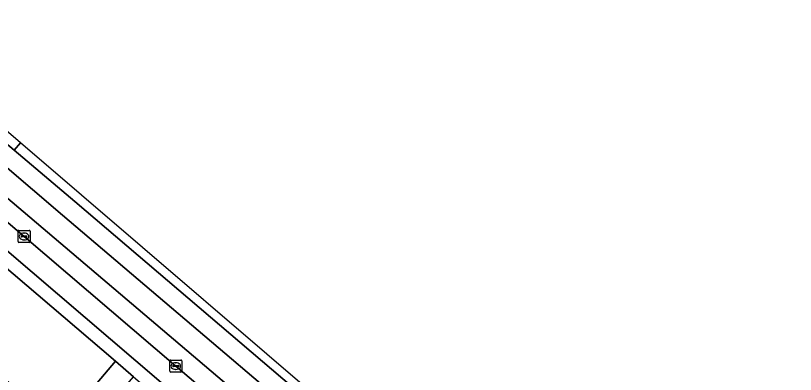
# Model space of a CAD drawing. Extents: x 162523 to 163266, y 381230 to 382050.
# Drawn here: x 163155.8 to 163220.5, y 381717.1 to 381746.9 of the extents above; entities that cross this region are included whole.
import ezdxf

# ---------------------------------------------------------------- set-up
doc = ezdxf.new("R2010")
doc.units = 0
for name, color, linetype in [('IMGEO_Groenvoorziening', 7, 'Continuous'), ('IMGEO_Kolk', 7, 'Continuous'), ('IMGEO_Parkeervlak_open', 7, 'Continuous'), ('IMGEO_Rijbaan_lokaal_gesloten', 7, 'Continuous'), ('IMGEO_Verkeerseiland_open', 7, 'Continuous'), ('IMGEO_Voetpad_open', 7, 'Continuous')]:
    doc.layers.add(name, color=color, linetype=linetype)

msp = doc.modelspace()

# ---------------------------------------------------------------- linework, layer by layer
at = {"layer": 'IMGEO_Groenvoorziening'}
msp.add_lwpolyline([(163146.132, 381724.225), (163159.528, 381712.818), (163164.103, 381718.21), (163152.368, 381728.203)], dxfattribs=at)
at = {"layer": 'IMGEO_Kolk'}
for p, q in [((163156.092, 381729.063), (163156.944, 381729.063)), ((163156.017, 381728.137), (163156.017, 381728.989)), ((163156.276, 381728.557), (163156.276, 381728.569)), ((163156.714, 381728.52), (163156.316, 381728.52)), ((163156.319, 381728.606), (163156.717, 381728.606)), ((163156.505, 381728.843), (163156.53, 381728.843)), ((163156.76, 381728.569), (163156.76, 381728.557)), ((163157.018, 381728.989), (163157.018, 381728.137)), ((163156.944, 381728.063), (163156.092, 381728.063)), ((163156.528, 381728.283), (163156.503, 381728.283)), ((163168.603, 381717.39), (163168.603, 381718.242)), ((163168.678, 381718.316), (163169.53, 381718.316)), ((163169.091, 381718.096), (163169.116, 381718.096)), ((163169.604, 381718.242), (163169.604, 381717.39)), ((163168.862, 381717.81), (163168.862, 381717.822)), ((163169.3, 381717.773), (163168.902, 381717.773)), ((163168.905, 381717.859), (163169.303, 381717.859)), ((163169.114, 381717.536), (163169.089, 381717.536)), ((163169.346, 381717.822), (163169.346, 381717.81)), ((163169.53, 381717.316), (163168.678, 381717.316))]:
    msp.add_line(p, q, dxfattribs=at)
for points in [[(163156.092, 381729.063), (163156.944, 381729.063)], [(163156.017, 381728.137), (163156.017, 381728.989)], [(163157.018, 381728.989), (163157.018, 381728.137)], [(163156.944, 381728.063), (163156.092, 381728.063)], [(163168.603, 381717.39), (163168.603, 381718.242)], [(163168.678, 381718.316), (163169.53, 381718.316)], [(163169.604, 381718.242), (163169.604, 381717.39)], [(163169.53, 381717.316), (163168.678, 381717.316)]]:
    msp.add_lwpolyline(points, dxfattribs=at)
for centre, radius, start, end in [((163156.094, 381728.987), 0.0765, 91.55205, 178.44795), ((163156.094, 381728.987), 0.0765, 91.55205, 178.44795), ((163156.942, 381728.987), 0.0765, 1.55205, 88.44795), ((163156.942, 381728.987), 0.0765, 1.55205, 88.44795), ((163156.316, 381728.566), 0.0403, 85.87752, 175.75265), ((163156.313, 381728.556), 0.0366, 178.93798, 274.71019), ((163156.717, 381728.563), 0.043, 264.86636, 352.45326), ((163156.721, 381728.568), 0.0386, 1.73085, 96.63898), ((163156.094, 381728.139), 0.0765, 181.55205, 268.44795), ((163156.094, 381728.139), 0.0765, 181.55205, 268.44795), ((163156.942, 381728.139), 0.0765, 271.55205, 358.44795), ((163156.942, 381728.139), 0.0765, 271.55205, 358.44795), ((163168.68, 381718.24), 0.0765, 91.55205, 178.44795), ((163168.68, 381718.24), 0.0765, 91.55205, 178.44795), ((163169.528, 381718.24), 0.0765, 1.55205, 88.44795), ((163169.528, 381718.24), 0.0765, 1.55205, 88.44795), ((163168.68, 381717.392), 0.0765, 181.55205, 268.44795), ((163168.68, 381717.392), 0.0765, 181.55205, 268.44795), ((163168.902, 381717.819), 0.0403, 85.87752, 175.75265), ((163168.899, 381717.809), 0.0366, 178.93798, 274.71019), ((163169.303, 381717.816), 0.043, 264.86636, 352.45326), ((163169.307, 381717.821), 0.0386, 1.73085, 96.63898), ((163169.528, 381717.392), 0.0765, 271.55205, 358.44795), ((163169.528, 381717.392), 0.0765, 271.55205, 358.44795)]:
    msp.add_arc(centre, radius, start, end, dxfattribs=at)
for centre, major_axis, ratio, start_param, end_param in [((163156.504, 381728.563), (-0.387, 0.002), 0.722429, 4.712389, 7.853982), ((163156.529, 381728.563), (-0.39, 0.002), 0.717154, 1.570796, 4.712389), ((163169.09, 381717.816), (-0.387, 0.002), 0.722429, 4.712389, 7.853982), ((163169.115, 381717.816), (-0.39, 0.002), 0.717154, 1.570796, 4.712389)]:
    msp.add_ellipse(centre, major_axis=major_axis, ratio=ratio, start_param=start_param, end_param=end_param, dxfattribs=at)
at = {"layer": 'IMGEO_Parkeervlak_open'}
for points in [[(163186.294, 381703.189), (163169.1, 381717.817), (163156.514, 381728.564), (163152.493, 381731.971), (163151.819, 381732.542)], [(163152.971, 381729.184), (163225.402, 381667.297), (163228.262, 381664.853), (163229.101, 381664.136)]]:
    msp.add_lwpolyline(points, dxfattribs=at)
at = {"layer": 'IMGEO_Rijbaan_lokaal_gesloten'}
for points in [[(163156.214, 381736.327), (163143.927, 381746.871), (163143.388, 381746.217), (163144.335, 381745.395), (163144.483, 381745.262)], [(163253.206, 381651.02), (163232.516, 381670.935), (163186.76, 381710.114), (163156.214, 381736.327), (163156.214, 381736.327), (163155.701, 381735.71), (163160.722, 381731.464), (163189.993, 381706.531), (163189.031, 381705.402), (163159.709, 381730.331), (163154.717, 381734.57), (163153.471, 381733.114), (163182.498, 381708.518), (163200.555, 381693.061), (163222.615, 381674.158), (163233.877, 381664.474), (163238.438, 381660.284), (163241.602, 381656.559), (163245.163, 381651.916)], [(163154.621, 381736.622), (163155.701, 381735.71), (163156.214, 381736.327), (163156.214, 381736.327)], [(163245.163, 381651.916), (163241.602, 381656.559), (163238.438, 381660.284), (163233.877, 381664.474), (163222.615, 381674.158), (163200.555, 381693.061), (163182.498, 381708.518), (163153.471, 381733.114), (163152.493, 381731.971), (163156.514, 381728.564), (163169.1, 381717.817), (163186.294, 381703.189), (163205.741, 381686.638), (163210.772, 381682.324), (163216.77, 381677.218), (163234.695, 381661.75), (163234.968, 381661.515)]]:
    msp.add_lwpolyline(points, dxfattribs=at)
at = {"layer": 'IMGEO_Verkeerseiland_open'}
for points in [[(163152.062, 381736.825), (163154.717, 381734.57), (163159.709, 381730.331), (163189.031, 381705.402), (163189.993, 381706.531), (163160.722, 381731.464)], [(163160.722, 381731.464), (163155.701, 381735.71), (163154.621, 381736.622)]]:
    msp.add_lwpolyline(points, dxfattribs=at)
at = {"layer": 'IMGEO_Voetpad_open'}
for points in [[(163229.101, 381664.136), (163228.262, 381664.853), (163227.932, 381664.464), (163225.068, 381666.908), (163225.402, 381667.297), (163152.971, 381729.184)], [(163152.368, 381728.203), (163164.103, 381718.21), (163165.599, 381716.932), (163179.301, 381705.284), (163180.819, 381703.981), (163194.518, 381692.329), (163195.974, 381691.034), (163208.649, 381680.285), (163209.808, 381679.325), (163211.296, 381678.054), (163213, 381676.563), (163212.442, 381675.875), (163224.603, 381665.503), (163226.164, 381664.173), (163228.331, 381662.361), (163228.657, 381662.712), (163233.558, 381661.153), (163233.742, 381661.069), (163233.894, 381660.969), (163235.386, 381659.548)]]:
    msp.add_lwpolyline(points, dxfattribs=at)
msp.add_lwpolyline([(163161.014, 381711.551), (163161.274, 381711.856), (163163.394, 381714.345), (163165.599, 381716.932), (163164.103, 381718.21), (163159.528, 381712.818)], close=True, dxfattribs=at)

doc.saveas('drawing.dxf')
